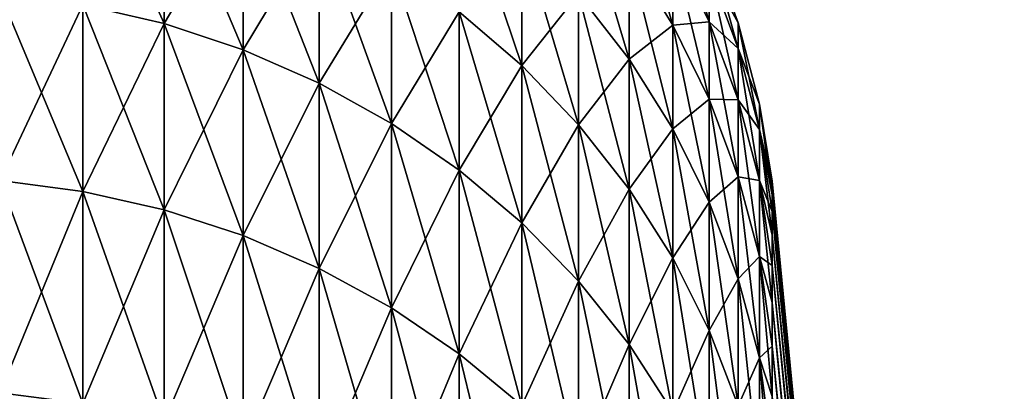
# Model space of a CAD drawing. Header units: metres. Extents: x -46 to 104, y -30 to 30.
# Tile 360 of 656: x 18.616 to 19.765, y 10.866 to 11.299. Entities that reach past the tile are written whole.
import ezdxf

# ---------------------------------------------------------------- set-up
doc = ezdxf.new("R2010")
doc.units = ezdxf.units.M
doc.layers.add('solid_26_000_502_XXX', color=7, linetype='CONTINUOUS')

msp = doc.modelspace()

# ---------------------------------------------------------------- linework, layer by layer
at = {"layer": 'solid_26_000_502_XXX'}
for points in [[(18.784241, 11.294913, 608.071045), (18.689219, 11.316809, 608.063416), (18.689219, 11.504454, 608.651245)], [(18.784241, 11.482195, 608.657715), (18.784241, 11.294913, 608.071045), (18.689219, 11.504454, 608.651245)], [(18.784241, 11.294913, -3.928957), (18.689219, 11.316809, -3.936574), (18.689219, 11.504454, -3.348779)], [(18.784241, 11.482195, -3.3423), (18.784241, 11.294913, -3.928957), (18.689219, 11.504454, -3.348779)], [(18.784241, 11.294913, 615.928955), (18.784241, 11.482195, 615.342285), (18.689219, 11.316809, 615.936584)], [(18.784241, 11.294913, 3.928957), (18.784241, 11.482195, 3.3423), (18.689219, 11.316809, 3.936574)], [(18.876543, 11.264356, 608.081665), (18.784241, 11.294913, 608.071045), (18.784241, 11.482195, 608.657715)], [(18.876543, 11.451131, 608.666748), (18.876543, 11.264356, 608.081665), (18.784241, 11.482195, 608.657715)], [(18.876543, 11.451131, 615.333252), (18.784241, 11.482195, 615.342285), (18.784241, 11.294913, 615.928955)], [(18.876543, 11.264356, -3.918328), (18.784241, 11.294913, -3.928957), (18.784241, 11.482195, -3.3423)], [(18.876543, 11.451131, -3.333257), (18.876543, 11.264356, -3.918328), (18.784241, 11.482195, -3.3423)], [(18.876543, 11.451131, 3.333257), (18.784241, 11.482195, 3.3423), (18.784241, 11.294913, 3.928957)], [(19.377678, 11.293262, 609.942017), (19.326662, 11.37536, 609.927002), (19.326662, 11.466991, 610.515381)], [(19.377678, 11.384233, 610.526062), (19.377678, 11.293262, 609.942017), (19.326662, 11.466991, 610.515381)], [(19.377678, 11.293262, -2.058009), (19.326662, 11.37536, -2.072969), (19.326662, 11.466991, -1.484632)], [(19.377678, 11.384233, -1.473917), (19.377678, 11.293262, -2.058009), (19.326662, 11.466991, -1.484632)], [(19.201468, 11.24595, 608.72644), (19.128487, 11.308474, 608.708252), (19.128487, 11.462934, 609.2948)], [(19.201468, 11.399556, 609.309753), (19.201468, 11.24595, 608.72644), (19.128487, 11.462934, 609.2948)], [(19.201468, 11.24595, -3.273532), (19.128487, 11.308474, -3.291732), (19.128487, 11.462934, -2.705221)], [(19.201468, 11.399556, -2.690264), (19.201468, 11.24595, -3.273532), (19.128487, 11.462934, -2.705221)], [(18.876543, 11.264356, 615.918335), (18.876543, 11.451131, 615.333252), (18.784241, 11.294913, 615.928955)], [(18.876543, 11.264356, 3.918328), (18.876543, 11.451131, 3.333257), (18.784241, 11.294913, 3.928957)], [(18.965244, 11.225427, 608.095215), (18.876543, 11.264356, 608.081665), (18.876543, 11.451131, 608.666748)], [(18.965244, 11.411556, 608.678284), (18.965244, 11.225427, 608.095215), (18.876543, 11.451131, 608.666748)], [(18.965244, 11.411556, 615.321716), (18.876543, 11.451131, 615.333252), (18.876543, 11.264356, 615.918335)], [(18.965244, 11.225427, -3.904786), (18.876543, 11.264356, -3.918328), (18.876543, 11.451131, -3.333257)], [(18.965244, 11.411556, -3.321738), (18.965244, 11.225427, -3.904786), (18.876543, 11.451131, -3.333257)], [(18.965244, 11.411556, 3.321738), (18.876543, 11.451131, 3.333257), (18.876543, 11.264356, 3.918328)], [(19.326662, 11.253563, 609.344177), (19.267736, 11.329543, 609.326233), (19.267736, 11.452162, 609.913025)], [(19.326662, 11.37536, 609.927002), (19.326662, 11.253563, 609.344177), (19.267736, 11.452162, 609.913025)], [(19.326662, 11.253563, -2.65581), (19.267736, 11.329543, -2.673741), (19.267736, 11.452162, -2.086965)], [(19.326662, 11.37536, -2.072969), (19.326662, 11.253563, -2.65581), (19.267736, 11.452162, -2.086965)], [(19.4203, 11.296926, 610.537415), (19.377678, 11.384233, 610.526062), (19.377678, 11.445013, 611.114075)], [(19.4203, 11.357242, 611.12085), (19.4203, 11.296926, 610.537415), (19.377678, 11.445013, 611.114075)], [(19.4203, 11.296926, -1.462613), (19.377678, 11.384233, -1.473917), (19.377678, 11.445013, -0.885916)], [(19.4203, 11.357242, -0.879122), (19.4203, 11.296926, -1.462613), (19.377678, 11.445013, -0.885916)], [(18.965244, 11.225427, 615.904785), (18.965244, 11.411556, 615.321716), (18.876543, 11.264356, 615.918335)], [(18.965244, 11.225427, 3.904786), (18.965244, 11.411556, 3.321738), (18.876543, 11.264356, 3.918328)], [(19.049494, 11.1785, 608.111511), (18.965244, 11.225427, 608.095215), (18.965244, 11.411556, 608.678284)], [(19.049494, 11.363853, 608.692139), (19.049494, 11.1785, 608.111511), (18.965244, 11.411556, 608.678284)], [(19.049494, 11.363853, 615.307861), (18.965244, 11.411556, 615.321716), (18.965244, 11.225427, 615.904785)], [(19.049494, 11.1785, -3.888463), (18.965244, 11.225427, -3.904786), (18.965244, 11.411556, -3.321738)], [(19.049494, 11.363853, -3.307852), (19.049494, 11.1785, -3.888463), (18.965244, 11.411556, -3.321738)], [(19.049494, 11.363853, 3.307852), (18.965244, 11.411556, 3.321738), (18.965244, 11.225427, 3.904786)], [(19.201468, 11.24595, 615.27356), (19.201468, 11.399556, 614.690247), (19.128487, 11.308474, 615.291748)], [(19.201468, 11.24595, 3.273532), (19.201468, 11.399556, 2.690264), (19.128487, 11.308474, 3.291732)], [(19.267736, 11.17688, 608.746582), (19.201468, 11.24595, 608.72644), (19.201468, 11.399556, 609.309753)], [(19.267736, 11.329543, 609.326233), (19.267736, 11.17688, 608.746582), (19.201468, 11.399556, 609.309753)], [(19.267736, 11.329543, 614.673767), (19.201468, 11.399556, 614.690247), (19.201468, 11.24595, 615.27356)], [(19.267736, 11.17688, -3.253427), (19.201468, 11.24595, -3.273532), (19.201468, 11.399556, -2.690264)], [(19.267736, 11.329543, -2.673741), (19.267736, 11.17688, -3.253427), (19.201468, 11.399556, -2.690264)], [(19.267736, 11.329543, 2.673741), (19.201468, 11.399556, 2.690264), (19.201468, 11.24595, 3.273532)], [(19.454115, 11.265738, 611.127991), (19.4203, 11.357242, 611.12085), (19.4203, 11.387439, 611.706726)], [(19.454115, 11.295692, 611.709045), (19.4203, 11.387439, 611.706726), (19.4203, 11.387439, 612.293274)], [(19.454115, 11.295692, 611.709045), (19.454115, 11.265738, 611.127991), (19.4203, 11.387439, 611.706726)], [(19.454115, 11.295692, 612.290955), (19.4203, 11.387439, 612.293274), (19.4203, 11.357242, 612.87915)], [(19.454115, 11.295692, 612.290955), (19.454115, 11.295692, 611.709045), (19.4203, 11.387439, 612.293274)], [(19.454115, 11.265738, -0.872039), (19.4203, 11.357242, -0.879122), (19.4203, 11.387439, -0.2933)], [(19.454115, 11.295692, -0.290937), (19.4203, 11.387439, -0.2933), (19.4203, 11.387439, 0.2933)], [(19.454115, 11.295692, -0.290937), (19.454115, 11.265738, -0.872039), (19.4203, 11.387439, -0.2933)], [(19.454115, 11.295692, 0.290937), (19.4203, 11.387439, 0.2933), (19.4203, 11.357242, 0.879122)], [(19.454115, 11.295692, 0.290937), (19.454115, 11.295692, -0.290937), (19.4203, 11.387439, 0.2933)], [(19.326662, 11.253563, 614.655823), (19.326662, 11.37536, 614.072998), (19.267736, 11.329543, 614.673767)], [(19.326662, 11.253563, 2.65581), (19.326662, 11.37536, 2.072969), (19.267736, 11.329543, 2.673741)], [(19.377678, 11.293262, 614.057983), (19.377678, 11.384233, 613.473938), (19.326662, 11.37536, 614.072998)], [(19.377678, 11.293262, 2.058009), (19.377678, 11.384233, 1.473917), (19.326662, 11.37536, 2.072969)], [(19.377678, 11.172345, 609.363342), (19.326662, 11.253563, 609.344177), (19.326662, 11.37536, 609.927002)], [(19.377678, 11.293262, 609.942017), (19.377678, 11.172345, 609.363342), (19.326662, 11.37536, 609.927002)], [(19.377678, 11.293262, 614.057983), (19.326662, 11.37536, 614.072998), (19.326662, 11.253563, 614.655823)], [(19.377678, 11.172345, -2.636643), (19.326662, 11.253563, -2.65581), (19.326662, 11.37536, -2.072969)], [(19.377678, 11.293262, -2.058009), (19.377678, 11.172345, -2.636643), (19.326662, 11.37536, -2.072969)], [(19.377678, 11.293262, 2.058009), (19.326662, 11.37536, 2.072969), (19.326662, 11.253563, 2.65581)], [(19.4203, 11.206655, 609.957764), (19.377678, 11.293262, 609.942017), (19.377678, 11.384233, 610.526062)], [(19.4203, 11.296926, 610.537415), (19.4203, 11.206655, 609.957764), (19.377678, 11.384233, 610.526062)], [(19.4203, 11.296926, 613.462585), (19.377678, 11.384233, 613.473938), (19.377678, 11.293262, 614.057983)], [(19.4203, 11.296926, 613.462585), (19.4203, 11.357242, 612.87915), (19.377678, 11.384233, 613.473938)], [(19.4203, 11.206655, -2.042226), (19.377678, 11.293262, -2.058009), (19.377678, 11.384233, -1.473917)], [(19.4203, 11.296926, -1.462613), (19.4203, 11.206655, -2.042226), (19.377678, 11.384233, -1.473917)], [(19.4203, 11.296926, 1.462613), (19.377678, 11.384233, 1.473917), (19.377678, 11.293262, 2.058009)], [(19.4203, 11.296926, 1.462613), (19.4203, 11.357242, 0.879122), (19.377678, 11.384233, 1.473917)], [(19.049494, 11.1785, 615.888489), (19.049494, 11.363853, 615.307861), (18.965244, 11.225427, 615.904785)], [(19.049494, 11.1785, 3.888463), (19.049494, 11.363853, 3.307852), (18.965244, 11.225427, 3.904786)], [(19.128487, 11.124025, 608.130493), (19.049494, 11.1785, 608.111511), (19.049494, 11.363853, 608.692139)], [(19.128487, 11.308474, 608.708252), (19.128487, 11.124025, 608.130493), (19.049494, 11.363853, 608.692139)], [(19.128487, 11.308474, 615.291748), (19.049494, 11.363853, 615.307861), (19.049494, 11.1785, 615.888489)], [(19.128487, 11.124025, -3.869513), (19.049494, 11.1785, -3.888463), (19.049494, 11.363853, -3.307852)], [(19.128487, 11.308474, -3.291732), (19.128487, 11.124025, -3.869513), (19.049494, 11.363853, -3.307852)], [(19.128487, 11.308474, 3.291732), (19.049494, 11.363853, 3.307852), (19.049494, 11.1785, 3.888463)], [(19.454115, 11.20591, 610.549194), (19.4203, 11.296926, 610.537415), (19.4203, 11.357242, 611.12085)], [(19.454115, 11.265738, 611.127991), (19.454115, 11.20591, 610.549194), (19.4203, 11.357242, 611.12085)], [(19.454115, 11.265738, 612.872009), (19.4203, 11.357242, 612.87915), (19.4203, 11.296926, 613.462585)], [(19.454115, 11.265738, 612.872009), (19.454115, 11.295692, 612.290955), (19.4203, 11.357242, 612.87915)], [(19.454115, 11.20591, -1.450829), (19.4203, 11.296926, -1.462613), (19.4203, 11.357242, -0.879122)], [(19.454115, 11.265738, -0.872039), (19.454115, 11.20591, -1.450829), (19.4203, 11.357242, -0.879122)], [(19.454115, 11.265738, 0.872039), (19.4203, 11.357242, 0.879122), (19.4203, 11.296926, 1.462613)], [(19.454115, 11.265738, 0.872039), (19.454115, 11.295692, 0.290937), (19.4203, 11.357242, 0.879122)], [(18.689219, 11.099154, 607.486084), (18.592386, 11.111926, 607.480896), (18.592386, 11.329831, 608.058899)], [(18.689219, 11.316809, 608.063416), (18.689219, 11.099154, 607.486084), (18.592386, 11.329831, 608.058899)], [(18.689219, 11.316809, 615.936584), (18.592386, 11.329831, 615.941101), (18.592386, 11.111926, 616.519104)], [(18.689219, 11.099154, -4.513929), (18.592386, 11.111926, -4.519124), (18.592386, 11.329831, -3.941103)], [(18.689219, 11.316809, -3.936574), (18.689219, 11.099154, -4.513929), (18.592386, 11.329831, -3.941103)], [(18.689219, 11.316809, 3.936574), (18.592386, 11.329831, 3.941103), (18.592386, 11.111926, 4.519124)], [(19.267736, 11.17688, 615.253418), (19.267736, 11.329543, 614.673767), (19.201468, 11.24595, 615.27356)], [(19.267736, 11.17688, 3.253427), (19.267736, 11.329543, 2.673741), (19.201468, 11.24595, 3.273532)], [(19.326662, 11.101924, 608.768372), (19.267736, 11.17688, 608.746582), (19.267736, 11.329543, 609.326233)], [(19.326662, 11.253563, 609.344177), (19.326662, 11.101924, 608.768372), (19.267736, 11.329543, 609.326233)], [(19.326662, 11.253563, 614.655823), (19.267736, 11.329543, 614.673767), (19.267736, 11.17688, 615.253418)], [(19.326662, 11.101924, -3.231608), (19.267736, 11.17688, -3.253427), (19.267736, 11.329543, -2.673741)], [(19.326662, 11.253563, -2.65581), (19.326662, 11.101924, -3.231608), (19.267736, 11.329543, -2.673741)], [(19.326662, 11.253563, 2.65581), (19.267736, 11.329543, 2.673741), (19.267736, 11.17688, 3.253427)], [(18.689219, 11.099154, 616.513916), (18.689219, 11.316809, 615.936584), (18.592386, 11.111926, 616.519104)], [(18.689219, 11.099154, 4.513929), (18.689219, 11.316809, 3.936574), (18.592386, 11.111926, 4.519124)], [(18.784241, 11.07768, 607.494812), (18.689219, 11.099154, 607.486084), (18.689219, 11.316809, 608.063416)], [(18.784241, 11.294913, 608.071045), (18.784241, 11.07768, 607.494812), (18.689219, 11.316809, 608.063416)], [(18.784241, 11.294913, 615.928955), (18.689219, 11.316809, 615.936584), (18.689219, 11.099154, 616.513916)], [(18.784241, 11.07768, -4.505196), (18.689219, 11.099154, -4.513929), (18.689219, 11.316809, -3.936574)], [(18.784241, 11.294913, -3.928957), (18.784241, 11.07768, -4.505196), (18.689219, 11.316809, -3.936574)], [(18.784241, 11.294913, 3.928957), (18.689219, 11.316809, 3.936574), (18.689219, 11.099154, 4.513929)], [(19.128487, 11.124025, 615.869507), (19.128487, 11.308474, 615.291748), (19.049494, 11.1785, 615.888489)], [(19.128487, 11.124025, 3.869513), (19.128487, 11.308474, 3.291732), (19.049494, 11.1785, 3.888463)], [(19.201468, 11.062521, 608.151855), (19.128487, 11.124025, 608.130493), (19.128487, 11.308474, 608.708252)], [(19.201468, 11.24595, 608.72644), (19.201468, 11.062521, 608.151855), (19.128487, 11.308474, 608.708252)], [(19.201468, 11.24595, 615.27356), (19.128487, 11.308474, 615.291748), (19.128487, 11.124025, 615.869507)], [(19.201468, 11.062521, -3.848119), (19.128487, 11.124025, -3.869513), (19.128487, 11.308474, -3.291732)], [(19.201468, 11.24595, -3.273532), (19.201468, 11.062521, -3.848119), (19.128487, 11.308474, -3.291732)], [(19.201468, 11.24595, 3.273532), (19.128487, 11.308474, 3.291732), (19.128487, 11.124025, 3.869513)], [(18.784241, 11.07768, 616.505188), (18.784241, 11.294913, 615.928955), (18.689219, 11.099154, 616.513916)], [(18.784241, 11.07768, 4.505196), (18.784241, 11.294913, 3.928957), (18.689219, 11.099154, 4.513929)], [(18.876543, 11.047709, 607.507019), (18.784241, 11.07768, 607.494812), (18.784241, 11.294913, 608.071045)], [(18.876543, 11.264356, 608.081665), (18.876543, 11.047709, 607.507019), (18.784241, 11.294913, 608.071045)], [(18.876543, 11.264356, 615.918335), (18.784241, 11.294913, 615.928955), (18.784241, 11.07768, 616.505188)], [(18.876543, 11.047709, -4.493007), (18.784241, 11.07768, -4.505196), (18.784241, 11.294913, -3.928957)], [(18.876543, 11.264356, -3.918328), (18.876543, 11.047709, -4.493007), (18.784241, 11.294913, -3.928957)], [(18.876543, 11.264356, 3.918328), (18.784241, 11.294913, 3.928957), (18.784241, 11.07768, 4.505196)], [(19.4203, 11.206655, 614.042236), (19.4203, 11.296926, 613.462585), (19.377678, 11.293262, 614.057983)], [(19.4203, 11.206655, 2.042226), (19.4203, 11.296926, 1.462613), (19.377678, 11.293262, 2.058009)], [(19.454115, 11.116364, 609.974243), (19.4203, 11.206655, 609.957764), (19.4203, 11.296926, 610.537415)], [(19.454115, 11.20591, 610.549194), (19.454115, 11.116364, 609.974243), (19.4203, 11.296926, 610.537415)], [(19.454115, 11.20591, 613.450806), (19.4203, 11.296926, 613.462585), (19.4203, 11.206655, 614.042236)], [(19.454115, 11.20591, 613.450806), (19.454115, 11.265738, 612.872009), (19.4203, 11.296926, 613.462585)], [(19.454115, 11.116364, -2.025772), (19.4203, 11.206655, -2.042226), (19.4203, 11.296926, -1.462613)], [(19.454115, 11.20591, -1.450829), (19.454115, 11.116364, -2.025772), (19.4203, 11.296926, -1.462613)], [(19.454115, 11.20591, 1.450829), (19.4203, 11.296926, 1.462613), (19.4203, 11.206655, 2.042226)], [(19.454115, 11.20591, 1.450829), (19.454115, 11.265738, 0.872039), (19.4203, 11.296926, 1.462613)], [(19.478804, 11.171379, 611.135254), (19.454115, 11.265738, 611.127991), (19.454115, 11.295692, 611.709045)], [(19.478804, 11.201082, 611.711487), (19.454115, 11.295692, 611.709045), (19.454115, 11.295692, 612.290955)], [(19.478804, 11.201082, 611.711487), (19.478804, 11.171379, 611.135254), (19.454115, 11.295692, 611.709045)], [(19.478804, 11.201082, 612.288513), (19.454115, 11.295692, 612.290955), (19.454115, 11.265738, 612.872009)], [(19.478804, 11.201082, 612.288513), (19.478804, 11.201082, 611.711487), (19.454115, 11.295692, 612.290955)], [(19.478804, 11.171379, -0.864735), (19.454115, 11.265738, -0.872039), (19.454115, 11.295692, -0.290937)], [(19.478804, 11.201082, -0.2885), (19.454115, 11.295692, -0.290937), (19.454115, 11.295692, 0.290937)], [(19.478804, 11.201082, -0.2885), (19.478804, 11.171379, -0.864735), (19.454115, 11.295692, -0.290937)], [(19.478804, 11.201082, 0.2885), (19.454115, 11.295692, 0.290937), (19.454115, 11.265738, 0.872039)], [(19.478804, 11.201082, 0.2885), (19.478804, 11.201082, -0.2885), (19.454115, 11.295692, 0.290937)], [(19.377678, 11.172345, 614.636658), (19.377678, 11.293262, 614.057983), (19.326662, 11.253563, 614.655823)], [(19.377678, 11.172345, 2.636643), (19.377678, 11.293262, 2.058009), (19.326662, 11.253563, 2.65581)], [(19.4203, 11.086664, 609.383606), (19.377678, 11.172345, 609.363342), (19.377678, 11.293262, 609.942017)], [(19.4203, 11.206655, 609.957764), (19.4203, 11.086664, 609.383606), (19.377678, 11.293262, 609.942017)], [(19.4203, 11.206655, 614.042236), (19.377678, 11.293262, 614.057983), (19.377678, 11.172345, 614.636658)], [(19.4203, 11.086664, -2.616423), (19.377678, 11.172345, -2.636643), (19.377678, 11.293262, -2.058009)], [(19.4203, 11.206655, -2.042226), (19.4203, 11.086664, -2.616423), (19.377678, 11.293262, -2.058009)], [(19.4203, 11.206655, 2.042226), (19.377678, 11.293262, 2.058009), (19.377678, 11.172345, 2.636643)], [(18.876543, 11.047709, 616.492981), (18.876543, 11.264356, 615.918335), (18.784241, 11.07768, 616.505188)], [(18.876543, 11.047709, 4.493007), (18.876543, 11.264356, 3.918328), (18.784241, 11.07768, 4.505196)], [(18.965244, 11.00953, 607.522522), (18.876543, 11.047709, 607.507019), (18.876543, 11.264356, 608.081665)], [(18.965244, 11.225427, 608.095215), (18.965244, 11.00953, 607.522522), (18.876543, 11.264356, 608.081665)], [(18.965244, 11.225427, 615.904785), (18.876543, 11.264356, 615.918335), (18.876543, 11.047709, 616.492981)], [(18.965244, 11.00953, -4.47748), (18.876543, 11.047709, -4.493007), (18.876543, 11.264356, -3.918328)], [(18.965244, 11.225427, -3.904786), (18.965244, 11.00953, -4.47748), (18.876543, 11.264356, -3.918328)], [(18.965244, 11.225427, 3.904786), (18.876543, 11.264356, 3.918328), (18.876543, 11.047709, 4.493007)], [(19.478804, 11.112051, 610.56134), (19.454115, 11.20591, 610.549194), (19.454115, 11.265738, 611.127991)], [(19.478804, 11.171379, 611.135254), (19.478804, 11.112051, 610.56134), (19.454115, 11.265738, 611.127991)], [(19.478804, 11.171379, 612.864746), (19.454115, 11.265738, 612.872009), (19.454115, 11.20591, 613.450806)], [(19.478804, 11.171379, 612.864746), (19.478804, 11.201082, 612.288513), (19.454115, 11.265738, 612.872009)], [(19.478804, 11.112051, -1.438678), (19.454115, 11.20591, -1.450829), (19.454115, 11.265738, -0.872039)], [(19.478804, 11.171379, -0.864735), (19.478804, 11.112051, -1.438678), (19.454115, 11.265738, -0.872039)], [(19.478804, 11.171379, 0.864735), (19.454115, 11.265738, 0.872039), (19.454115, 11.20591, 1.450829)], [(19.478804, 11.171379, 0.864735), (19.478804, 11.201082, 0.2885), (19.454115, 11.265738, 0.872039)], [(19.326662, 11.101924, 615.231628), (19.326662, 11.253563, 614.655823), (19.267736, 11.17688, 615.253418)], [(19.326662, 11.101924, 3.231608), (19.326662, 11.253563, 2.65581), (19.267736, 11.17688, 3.253427)], [(19.377678, 11.0218, 608.791687), (19.326662, 11.101924, 608.768372), (19.326662, 11.253563, 609.344177)], [(19.377678, 11.172345, 609.363342), (19.377678, 11.0218, 608.791687), (19.326662, 11.253563, 609.344177)], [(19.377678, 11.172345, 614.636658), (19.326662, 11.253563, 614.655823), (19.326662, 11.101924, 615.231628)], [(19.377678, 11.0218, -3.208285), (19.326662, 11.101924, -3.231608), (19.326662, 11.253563, -2.65581)], [(19.377678, 11.172345, -2.636643), (19.377678, 11.0218, -3.208285), (19.326662, 11.253563, -2.65581)], [(19.377678, 11.172345, 2.636643), (19.326662, 11.253563, 2.65581), (19.326662, 11.101924, 3.231608)], [(19.201468, 11.062521, 615.848145), (19.201468, 11.24595, 615.27356), (19.128487, 11.124025, 615.869507)], [(19.201468, 11.062521, 3.848119), (19.201468, 11.24595, 3.273532), (19.128487, 11.124025, 3.869513)], [(19.267736, 10.994578, 608.175537), (19.201468, 11.062521, 608.151855), (19.201468, 11.24595, 608.72644)], [(19.267736, 11.17688, 608.746582), (19.267736, 10.994578, 608.175537), (19.201468, 11.24595, 608.72644)], [(19.267736, 11.17688, 615.253418), (19.201468, 11.24595, 615.27356), (19.201468, 11.062521, 615.848145)], [(19.267736, 10.994578, -3.824485), (19.201468, 11.062521, -3.848119), (19.201468, 11.24595, -3.273532)], [(19.267736, 11.17688, -3.253427), (19.267736, 10.994578, -3.824485), (19.201468, 11.24595, -3.273532)], [(19.267736, 11.17688, 3.253427), (19.201468, 11.24595, 3.273532), (19.201468, 11.062521, 3.848119)], [(18.965244, 11.00953, 616.477478), (18.965244, 11.225427, 615.904785), (18.876543, 11.047709, 616.492981)], [(18.965244, 11.00953, 4.47748), (18.965244, 11.225427, 3.904786), (18.876543, 11.047709, 4.493007)], [(19.049494, 10.963506, 607.54126), (18.965244, 11.00953, 607.522522), (18.965244, 11.225427, 608.095215)], [(19.049494, 11.1785, 608.111511), (19.049494, 10.963506, 607.54126), (18.965244, 11.225427, 608.095215)], [(19.049494, 11.1785, 615.888489), (18.965244, 11.225427, 615.904785), (18.965244, 11.00953, 616.477478)], [(19.049494, 10.963506, -4.458762), (18.965244, 11.00953, -4.47748), (18.965244, 11.225427, -3.904786)], [(19.049494, 11.1785, -3.888463), (19.049494, 10.963506, -4.458762), (18.965244, 11.225427, -3.904786)], [(19.049494, 11.1785, 3.888463), (18.965244, 11.225427, 3.904786), (18.965244, 11.00953, 4.47748)], [(19.4203, 11.086664, 614.616394), (19.4203, 11.206655, 614.042236), (19.377678, 11.172345, 614.636658)], [(19.4203, 11.086664, 2.616423), (19.4203, 11.206655, 2.042226), (19.377678, 11.172345, 2.636643)], [(19.454115, 10.997341, 609.404663), (19.4203, 11.086664, 609.383606), (19.4203, 11.206655, 609.957764)], [(19.454115, 11.116364, 609.974243), (19.454115, 10.997341, 609.404663), (19.4203, 11.206655, 609.957764)], [(19.454115, 11.116364, 614.025757), (19.4203, 11.206655, 614.042236), (19.4203, 11.086664, 614.616394)], [(19.454115, 11.116364, 614.025757), (19.454115, 11.20591, 613.450806), (19.4203, 11.206655, 614.042236)], [(19.454115, 10.997341, -2.595343), (19.4203, 11.086664, -2.616423), (19.4203, 11.206655, -2.042226)], [(19.454115, 11.116364, -2.025772), (19.454115, 10.997341, -2.595343), (19.4203, 11.206655, -2.042226)], [(19.454115, 11.116364, 2.025772), (19.4203, 11.206655, 2.042226), (19.4203, 11.086664, 2.616423)], [(19.454115, 11.116364, 2.025772), (19.454115, 11.20591, 1.450829), (19.4203, 11.206655, 2.042226)], [(19.478804, 11.023256, 609.991211), (19.454115, 11.116364, 609.974243), (19.454115, 11.20591, 610.549194)], [(19.478804, 11.112051, 610.56134), (19.478804, 11.023256, 609.991211), (19.454115, 11.20591, 610.549194)], [(19.478804, 11.112051, 613.43866), (19.454115, 11.20591, 613.450806), (19.454115, 11.116364, 614.025757)], [(19.478804, 11.112051, 613.43866), (19.478804, 11.171379, 612.864746), (19.454115, 11.20591, 613.450806)], [(19.478804, 11.023256, -2.008805), (19.454115, 11.116364, -2.025772), (19.454115, 11.20591, -1.450829)], [(19.478804, 11.112051, -1.438678), (19.478804, 11.023256, -2.008805), (19.454115, 11.20591, -1.450829)], [(19.478804, 11.112051, 1.438678), (19.454115, 11.20591, 1.450829), (19.454115, 11.116364, 2.025772)], [(19.478804, 11.112051, 1.438678), (19.478804, 11.171379, 0.864735), (19.454115, 11.20591, 1.450829)], [(19.478804, 11.201082, 612.288513), (19.493809, 11.107174, 612.295776), (19.493809, 11.111111, 612)], [(19.478804, 11.171379, 612.864746), (19.493809, 11.107174, 612.295776), (19.478804, 11.201082, 612.288513)], [(19.478804, 11.201082, 611.711487), (19.493809, 11.111111, 612), (19.493809, 11.107174, 611.704224)], [(19.478804, 11.201082, 612.288513), (19.493809, 11.111111, 612), (19.478804, 11.201082, 611.711487)], [(19.478804, 11.201082, 611.711487), (19.493809, 11.107174, 611.704224), (19.493809, 11.095364, 611.40863)], [(19.478804, 11.201082, 611.711487), (19.493809, 11.095364, 611.40863), (19.478804, 11.171379, 611.135254)], [(19.478804, 11.201082, 0.2885), (19.493809, 11.107174, 0.295784), (19.493809, 11.111111)], [(19.478804, 11.171379, 0.864735), (19.493809, 11.107174, 0.295784), (19.478804, 11.201082, 0.2885)], [(19.478804, 11.201082, -0.2885), (19.493809, 11.111111), (19.493809, 11.107174, -0.295784)], [(19.478804, 11.201082, 0.2885), (19.493809, 11.111111), (19.478804, 11.201082, -0.2885)], [(19.478804, 11.201082, -0.2885), (19.493809, 11.107174, -0.295784), (19.493809, 11.095364, -0.591357)], [(19.478804, 11.201082, -0.2885), (19.493809, 11.095364, -0.591357), (19.478804, 11.171379, -0.864735)], [(19.049494, 10.963506, 616.45874), (19.049494, 11.1785, 615.888489), (18.965244, 11.00953, 616.477478)], [(19.049494, 10.963506, 4.458762), (19.049494, 11.1785, 3.888463), (18.965244, 11.00953, 4.47748)], [(19.128487, 10.910078, 607.562988), (19.049494, 10.963506, 607.54126), (19.049494, 11.1785, 608.111511)], [(19.128487, 11.124025, 608.130493), (19.128487, 10.910078, 607.562988), (19.049494, 11.1785, 608.111511)], [(19.128487, 11.124025, 615.869507), (19.049494, 11.1785, 615.888489), (19.049494, 10.963506, 616.45874)], [(19.128487, 10.910078, -4.437034), (19.049494, 10.963506, -4.458762), (19.049494, 11.1785, -3.888463)], [(19.128487, 11.124025, -3.869513), (19.128487, 10.910078, -4.437034), (19.049494, 11.1785, -3.888463)], [(19.128487, 11.124025, 3.869513), (19.049494, 11.1785, 3.888463), (19.049494, 10.963506, 4.458762)], [(19.267736, 10.994578, 615.824463), (19.267736, 11.17688, 615.253418), (19.201468, 11.062521, 615.848145)], [(19.267736, 10.994578, 3.824485), (19.267736, 11.17688, 3.253427), (19.201468, 11.062521, 3.848119)], [(19.326662, 10.920845, 608.201172), (19.267736, 10.994578, 608.175537), (19.267736, 11.17688, 608.746582)], [(19.326662, 11.101924, 608.768372), (19.326662, 10.920845, 608.201172), (19.267736, 11.17688, 608.746582)], [(19.326662, 11.101924, 615.231628), (19.267736, 11.17688, 615.253418), (19.267736, 10.994578, 615.824463)], [(19.326662, 10.920845, -3.798837), (19.267736, 10.994578, -3.824485), (19.267736, 11.17688, -3.253427)], [(19.326662, 11.101924, -3.231608), (19.326662, 10.920845, -3.798837), (19.267736, 11.17688, -3.253427)], [(19.326662, 11.101924, 3.231608), (19.267736, 11.17688, 3.253427), (19.267736, 10.994578, 3.824485)], [(19.377678, 11.0218, 615.208313), (19.377678, 11.172345, 614.636658), (19.326662, 11.101924, 615.231628)], [(19.377678, 11.0218, 3.208285), (19.377678, 11.172345, 2.636643), (19.326662, 11.101924, 3.231608)], [(19.4203, 10.937274, 608.816345), (19.377678, 11.0218, 608.791687), (19.377678, 11.172345, 609.363342)], [(19.4203, 11.086664, 609.383606), (19.4203, 10.937274, 608.816345), (19.377678, 11.172345, 609.363342)], [(19.4203, 11.086664, 614.616394), (19.377678, 11.172345, 614.636658), (19.377678, 11.0218, 615.208313)], [(19.4203, 10.937274, -3.183681), (19.377678, 11.0218, -3.208285), (19.377678, 11.172345, -2.636643)], [(19.4203, 11.086664, -2.616423), (19.4203, 10.937274, -3.183681), (19.377678, 11.172345, -2.636643)], [(19.4203, 11.086664, 2.616423), (19.377678, 11.172345, 2.636643), (19.377678, 11.0218, 3.208285)], [(19.478804, 11.171379, 612.864746), (19.493809, 11.075689, 612.886536), (19.493809, 11.095364, 612.59137)], [(19.478804, 11.112051, 613.43866), (19.493809, 11.075689, 612.886536), (19.478804, 11.171379, 612.864746)], [(19.478804, 11.171379, 612.864746), (19.493809, 11.095364, 612.59137), (19.493809, 11.107174, 612.295776)], [(19.478804, 11.171379, 611.135254), (19.493809, 11.095364, 611.40863), (19.493809, 11.075689, 611.113464)], [(19.478804, 11.171379, 611.135254), (19.493809, 11.075689, 611.113464), (19.493809, 11.048164, 610.81897)], [(19.478804, 11.171379, 611.135254), (19.493809, 11.048164, 610.81897), (19.478804, 11.112051, 610.56134)], [(19.478804, 11.171379, 0.864735), (19.493809, 11.075689, 0.886512), (19.493809, 11.095364, 0.591357)], [(19.478804, 11.112051, 1.438678), (19.493809, 11.075689, 0.886512), (19.478804, 11.171379, 0.864735)], [(19.478804, 11.171379, 0.864735), (19.493809, 11.095364, 0.591357), (19.493809, 11.107174, 0.295784)], [(19.478804, 11.171379, -0.864735), (19.493809, 11.095364, -0.591357), (19.493809, 11.075689, -0.886512)], [(19.478804, 11.171379, -0.864735), (19.493809, 11.075689, -0.886512), (19.493809, 11.048164, -1.181039)], [(19.478804, 11.171379, -0.864735), (19.493809, 11.048164, -1.181039), (19.478804, 11.112051, -1.438678)], [(19.128487, 10.910078, 616.437012), (19.128487, 11.124025, 615.869507), (19.049494, 10.963506, 616.45874)], [(19.128487, 10.910078, 4.437034), (19.128487, 11.124025, 3.869513), (19.049494, 10.963506, 4.458762)], [(19.201468, 10.849757, 607.587524), (19.128487, 10.910078, 607.562988), (19.128487, 11.124025, 608.130493)], [(19.201468, 11.062521, 608.151855), (19.201468, 10.849757, 607.587524), (19.128487, 11.124025, 608.130493)], [(19.201468, 11.062521, 615.848145), (19.128487, 11.124025, 615.869507), (19.128487, 10.910078, 616.437012)], [(19.201468, 10.849757, -4.412502), (19.128487, 10.910078, -4.437034), (19.128487, 11.124025, -3.869513)], [(19.201468, 11.062521, -3.848119), (19.201468, 10.849757, -4.412502), (19.128487, 11.124025, -3.869513)], [(19.201468, 11.062521, 3.848119), (19.128487, 11.124025, 3.869513), (19.128487, 10.910078, 4.437034)], [(18.689219, 10.852066, 606.920715), (18.592386, 10.864553, 606.914856), (18.592386, 11.111926, 607.480896)], [(18.689219, 11.099154, 607.486084), (18.689219, 10.852066, 606.920715), (18.592386, 11.111926, 607.480896)], [(18.689219, 11.099154, 616.513916), (18.592386, 11.111926, 616.519104), (18.592386, 10.864553, 617.085144)], [(18.689219, 10.852066, -5.079315), (18.592386, 10.864553, -5.08516), (18.592386, 11.111926, -4.519124)], [(18.689219, 11.099154, -4.513929), (18.689219, 10.852066, -5.079315), (18.592386, 11.111926, -4.519124)], [(18.689219, 11.099154, 4.513929), (18.592386, 11.111926, 4.519124), (18.592386, 10.864553, 5.08516)], [(19.454115, 10.997341, 614.595337), (19.454115, 11.116364, 614.025757), (19.4203, 11.086664, 614.616394)], [(19.454115, 10.997341, 2.595343), (19.454115, 11.116364, 2.025772), (19.4203, 11.086664, 2.616423)], [(19.478804, 10.90523, 609.426392), (19.454115, 10.997341, 609.404663), (19.454115, 11.116364, 609.974243)], [(19.478804, 11.023256, 609.991211), (19.478804, 10.90523, 609.426392), (19.454115, 11.116364, 609.974243)], [(19.478804, 11.023256, 614.008789), (19.454115, 11.116364, 614.025757), (19.454115, 10.997341, 614.595337)], [(19.478804, 11.023256, 614.008789), (19.478804, 11.112051, 613.43866), (19.454115, 11.116364, 614.025757)], [(19.478804, 10.90523, -2.573605), (19.454115, 10.997341, -2.595343), (19.454115, 11.116364, -2.025772)], [(19.478804, 11.023256, -2.008805), (19.478804, 10.90523, -2.573605), (19.454115, 11.116364, -2.025772)], [(19.478804, 11.023256, 2.008805), (19.454115, 11.116364, 2.025772), (19.454115, 10.997341, 2.595343)], [(19.478804, 11.023256, 2.008805), (19.478804, 11.112051, 1.438678), (19.454115, 11.116364, 2.025772)], [(19.478804, 11.112051, 613.43866), (19.493809, 11.012809, 613.474731), (19.493809, 11.048164, 613.18103)], [(19.478804, 11.023256, 614.008789), (19.493809, 11.012809, 613.474731), (19.478804, 11.112051, 613.43866)], [(19.478804, 11.112051, 613.43866), (19.493809, 11.048164, 613.18103), (19.493809, 11.075689, 612.886536)], [(19.478804, 11.112051, 610.56134), (19.493809, 11.048164, 610.81897), (19.493809, 11.012809, 610.525269)], [(19.478804, 11.112051, 610.56134), (19.493809, 11.012809, 610.525269), (19.493809, 10.969648, 610.232605)], [(19.478804, 11.112051, 610.56134), (19.493809, 10.969648, 610.232605), (19.478804, 11.023256, 609.991211)], [(19.478804, 11.112051, 1.438678), (19.493809, 11.012809, 1.474728), (19.493809, 11.048164, 1.181039)], [(19.478804, 11.023256, 2.008805), (19.493809, 11.012809, 1.474728), (19.478804, 11.112051, 1.438678)], [(19.478804, 11.112051, 1.438678), (19.493809, 11.048164, 1.181039), (19.493809, 11.075689, 0.886512)], [(19.478804, 11.112051, -1.438678), (19.493809, 11.048164, -1.181039), (19.493809, 11.012809, -1.474728)], [(19.478804, 11.112051, -1.438678), (19.493809, 11.012809, -1.474728), (19.493809, 10.969648, -1.767372)], [(19.478804, 11.112051, -1.438678), (19.493809, 10.969648, -1.767372), (19.478804, 11.023256, -2.008805)], [(19.493809, 11.111111, 612), (19.764551, 8.340875, 612), (19.764551, 8.329444, 611.563477)], [(19.493809, 11.107174, 611.704224), (19.493809, 11.111111, 612), (19.764551, 8.329444, 611.563477)], [(19.493809, 11.111111, 612), (19.493809, 11.107174, 612.295776), (19.764551, 8.340875, 612)], [(19.493809, 11.111111), (19.764551, 8.340875), (19.764551, 8.329444, -0.436528)], [(19.493809, 11.107174, -0.295784), (19.493809, 11.111111), (19.764551, 8.329444, -0.436528)], [(19.493809, 11.111111), (19.493809, 11.107174, 0.295784), (19.764551, 8.340875)], [(18.689219, 10.852066, 617.079285), (18.689219, 11.099154, 616.513916), (18.592386, 10.864553, 617.085144)], [(18.689219, 10.852066, 5.079315), (18.689219, 11.099154, 4.513929), (18.592386, 10.864553, 5.08516)], [(18.784241, 10.83107, 606.930542), (18.689219, 10.852066, 606.920715), (18.689219, 11.099154, 607.486084)], [(18.784241, 11.07768, 607.494812), (18.784241, 10.83107, 606.930542), (18.689219, 11.099154, 607.486084)], [(18.784241, 11.07768, 616.505188), (18.689219, 11.099154, 616.513916), (18.689219, 10.852066, 617.079285)], [(18.784241, 10.83107, -5.069488), (18.689219, 10.852066, -5.079315), (18.689219, 11.099154, -4.513929)], [(18.784241, 11.07768, -4.505196), (18.784241, 10.83107, -5.069488), (18.689219, 11.099154, -4.513929)], [(18.784241, 11.07768, 4.505196), (18.689219, 11.099154, 4.513929), (18.689219, 10.852066, 5.079315)], [(19.326662, 10.920845, 615.798828), (19.326662, 11.101924, 615.231628), (19.267736, 10.994578, 615.824463)], [(19.326662, 10.920845, 3.798837), (19.326662, 11.101924, 3.231608), (19.267736, 10.994578, 3.824485)], [(19.377678, 10.842028, 608.228577), (19.326662, 10.920845, 608.201172), (19.326662, 11.101924, 608.768372)], [(19.377678, 11.0218, 608.791687), (19.377678, 10.842028, 608.228577), (19.326662, 11.101924, 608.768372)], [(19.377678, 11.0218, 615.208313), (19.326662, 11.101924, 615.231628), (19.326662, 10.920845, 615.798828)], [(19.377678, 10.842028, -3.77142), (19.326662, 10.920845, -3.798837), (19.326662, 11.101924, -3.231608)], [(19.377678, 11.0218, -3.208285), (19.377678, 10.842028, -3.77142), (19.326662, 11.101924, -3.231608)], [(19.377678, 11.0218, 3.208285), (19.326662, 11.101924, 3.231608), (19.326662, 10.920845, 3.798837)], [(19.493809, 11.095364, 611.40863), (19.493809, 11.107174, 611.704224), (19.764551, 8.329444, 611.563477)], [(19.493809, 11.107174, 612.295776), (19.764551, 8.329444, 612.436523), (19.764551, 8.340875, 612)], [(19.493809, 11.107174, 612.295776), (19.493809, 11.095364, 612.59137), (19.764551, 8.329444, 612.436523)], [(19.493809, 11.095364, -0.591357), (19.493809, 11.107174, -0.295784), (19.764551, 8.329444, -0.436528)], [(19.493809, 11.107174, 0.295784), (19.764551, 8.329444, 0.436528), (19.764551, 8.340875)], [(19.493809, 11.107174, 0.295784), (19.493809, 11.095364, 0.591357), (19.764551, 8.329444, 0.436528)], [(19.493809, 11.095364, 611.40863), (19.764551, 8.329444, 611.563477), (19.764551, 8.295182, 611.128113)], [(19.493809, 11.075689, 611.113464), (19.493809, 11.095364, 611.40863), (19.764551, 8.295182, 611.128113)], [(19.493809, 11.095364, 612.59137), (19.493809, 11.075689, 612.886536), (19.764551, 8.329444, 612.436523)], [(19.493809, 11.095364, -0.591357), (19.764551, 8.329444, -0.436528), (19.764551, 8.295182, -0.871859)], [(19.493809, 11.075689, -0.886512), (19.493809, 11.095364, -0.591357), (19.764551, 8.295182, -0.871859)], [(19.493809, 11.095364, 0.591357), (19.493809, 11.075689, 0.886512), (19.764551, 8.329444, 0.436528)], [(18.784241, 10.83107, 617.069458), (18.784241, 11.07768, 616.505188), (18.689219, 10.852066, 617.079285)], [(18.784241, 10.83107, 5.069488), (18.784241, 11.07768, 4.505196), (18.689219, 10.852066, 5.079315)], [(18.876543, 10.801766, 606.944214), (18.784241, 10.83107, 606.930542), (18.784241, 11.07768, 607.494812)], [(18.876543, 11.047709, 607.507019), (18.876543, 10.801766, 606.944214), (18.784241, 11.07768, 607.494812)], [(18.876543, 11.047709, 616.492981), (18.784241, 11.07768, 616.505188), (18.784241, 10.83107, 617.069458)], [(18.876543, 10.801766, -5.055772), (18.784241, 10.83107, -5.069488), (18.784241, 11.07768, -4.505196)], [(18.876543, 11.047709, -4.493007), (18.876543, 10.801766, -5.055772), (18.784241, 11.07768, -4.505196)], [(18.876543, 11.047709, 4.493007), (18.784241, 11.07768, 4.505196), (18.784241, 10.83107, 5.069488)], [(19.4203, 10.937274, 615.183655), (19.4203, 11.086664, 614.616394), (19.377678, 11.0218, 615.208313)], [(19.4203, 10.937274, 3.183681), (19.4203, 11.086664, 2.616423), (19.377678, 11.0218, 3.208285)], [(19.454115, 10.849154, 608.84198), (19.4203, 10.937274, 608.816345), (19.4203, 11.086664, 609.383606)], [(19.454115, 10.997341, 609.404663), (19.454115, 10.849154, 608.84198), (19.4203, 11.086664, 609.383606)], [(19.454115, 10.997341, 614.595337), (19.4203, 11.086664, 614.616394), (19.4203, 10.937274, 615.183655)], [(19.454115, 10.849154, -3.158031), (19.4203, 10.937274, -3.183681), (19.4203, 11.086664, -2.616423)], [(19.454115, 10.997341, -2.595343), (19.454115, 10.849154, -3.158031), (19.4203, 11.086664, -2.616423)], [(19.454115, 10.997341, 2.595343), (19.4203, 11.086664, 2.616423), (19.4203, 10.937274, 3.183681)], [(19.493809, 11.048164, 610.81897), (19.493809, 11.075689, 611.113464), (19.764551, 8.295182, 611.128113)], [(19.493809, 11.075689, 612.886536), (19.764551, 8.295182, 612.871887), (19.764551, 8.329444, 612.436523)], [(19.493809, 11.075689, 612.886536), (19.493809, 11.048164, 613.18103), (19.764551, 8.295182, 612.871887)], [(19.493809, 11.048164, -1.181039), (19.493809, 11.075689, -0.886512), (19.764551, 8.295182, -0.871859)], [(19.493809, 11.075689, 0.886512), (19.764551, 8.295182, 0.871859), (19.764551, 8.329444, 0.436528)], [(19.493809, 11.075689, 0.886512), (19.493809, 11.048164, 1.181039), (19.764551, 8.295182, 0.871859)], [(19.201468, 10.849757, 616.412476), (19.201468, 11.062521, 615.848145), (19.128487, 10.910078, 616.437012)], [(19.201468, 10.849757, 4.412502), (19.201468, 11.062521, 3.848119), (19.128487, 10.910078, 4.437034)], [(19.267736, 10.78312, 607.614624), (19.201468, 10.849757, 607.587524), (19.201468, 11.062521, 608.151855)], [(19.267736, 10.994578, 608.175537), (19.267736, 10.78312, 607.614624), (19.201468, 11.062521, 608.151855)], [(19.267736, 10.994578, 615.824463), (19.201468, 11.062521, 615.848145), (19.201468, 10.849757, 616.412476)], [(19.267736, 10.78312, -4.385401), (19.201468, 10.849757, -4.412502), (19.201468, 11.062521, -3.848119)], [(19.267736, 10.994578, -3.824485), (19.267736, 10.78312, -4.385401), (19.201468, 11.062521, -3.848119)], [(19.267736, 10.994578, 3.824485), (19.201468, 11.062521, 3.848119), (19.201468, 10.849757, 4.412502)], [(18.876543, 10.801766, 617.055786), (18.876543, 11.047709, 616.492981), (18.784241, 10.83107, 617.069458)], [(18.876543, 10.801766, 5.055772), (18.876543, 11.047709, 4.493007), (18.784241, 10.83107, 5.069488)], [(18.965244, 10.764437, 606.96167), (18.876543, 10.801766, 606.944214), (18.876543, 11.047709, 607.507019)], [(18.965244, 11.00953, 607.522522), (18.965244, 10.764437, 606.96167), (18.876543, 11.047709, 607.507019)], [(18.965244, 11.00953, 616.477478), (18.876543, 11.047709, 616.492981), (18.876543, 10.801766, 617.055786)], [(18.965244, 10.764437, -5.0383), (18.876543, 10.801766, -5.055772), (18.876543, 11.047709, -4.493007)], [(18.965244, 11.00953, -4.47748), (18.965244, 10.764437, -5.0383), (18.876543, 11.047709, -4.493007)], [(18.965244, 11.00953, 4.47748), (18.876543, 11.047709, 4.493007), (18.876543, 10.801766, 5.055772)], [(19.493809, 11.048164, 610.81897), (19.764551, 8.295182, 611.128113), (19.764551, 8.238184, 610.69519)], [(19.493809, 11.012809, 610.525269), (19.493809, 11.048164, 610.81897), (19.764551, 8.238184, 610.69519)], [(19.493809, 11.048164, 613.18103), (19.493809, 11.012809, 613.474731), (19.764551, 8.295182, 612.871887)], [(19.493809, 11.048164, -1.181039), (19.764551, 8.295182, -0.871859), (19.764551, 8.238184, -1.3048)], [(19.493809, 11.012809, -1.474728), (19.493809, 11.048164, -1.181039), (19.764551, 8.238184, -1.3048)], [(19.493809, 11.048164, 1.181039), (19.493809, 11.012809, 1.474728), (19.764551, 8.295182, 0.871859)], [(19.377678, 10.842028, 615.771423), (19.377678, 11.0218, 615.208313), (19.326662, 10.920845, 615.798828)], [(19.377678, 10.842028, 3.77142), (19.377678, 11.0218, 3.208285), (19.326662, 10.920845, 3.798837)], [(19.4203, 10.758881, 608.257507), (19.377678, 10.842028, 608.228577), (19.377678, 11.0218, 608.791687)], [(19.4203, 10.937274, 608.816345), (19.4203, 10.758881, 608.257507), (19.377678, 11.0218, 608.791687)], [(19.4203, 10.937274, 615.183655), (19.377678, 11.0218, 615.208313), (19.377678, 10.842028, 615.771423)], [(19.4203, 10.758881, -3.742497), (19.377678, 10.842028, -3.77142), (19.377678, 11.0218, -3.208285)], [(19.4203, 10.937274, -3.183681), (19.4203, 10.758881, -3.742497), (19.377678, 11.0218, -3.208285)], [(19.4203, 10.937274, 3.183681), (19.377678, 11.0218, 3.208285), (19.377678, 10.842028, 3.77142)], [(19.478804, 10.90523, 614.573608), (19.478804, 11.023256, 614.008789), (19.454115, 10.997341, 614.595337)], [(19.478804, 10.90523, 2.573605), (19.478804, 11.023256, 2.008805), (19.454115, 10.997341, 2.595343)], [(19.478804, 11.023256, 614.008789), (19.493809, 10.918713, 614.058777), (19.493809, 10.969648, 613.767395)], [(19.478804, 10.90523, 614.573608), (19.493809, 10.918713, 614.058777), (19.478804, 11.023256, 614.008789)], [(19.478804, 11.023256, 614.008789), (19.493809, 10.969648, 613.767395), (19.493809, 11.012809, 613.474731)], [(19.478804, 11.023256, 609.991211), (19.493809, 10.969648, 610.232605), (19.493809, 10.918713, 609.941223)], [(19.478804, 11.023256, 609.991211), (19.493809, 10.918713, 609.941223), (19.493809, 10.860038, 609.651306)], [(19.478804, 11.023256, 609.991211), (19.493809, 10.860038, 609.651306), (19.478804, 10.90523, 609.426392)], [(19.478804, 11.023256, 2.008805), (19.493809, 10.918713, 2.058764), (19.493809, 10.969648, 1.767372)], [(19.478804, 10.90523, 2.573605), (19.493809, 10.918713, 2.058764), (19.478804, 11.023256, 2.008805)], [(19.478804, 11.023256, 2.008805), (19.493809, 10.969648, 1.767372), (19.493809, 11.012809, 1.474728)], [(19.478804, 11.023256, -2.008805), (19.493809, 10.969648, -1.767372), (19.493809, 10.918713, -2.058764)], [(19.478804, 11.023256, -2.008805), (19.493809, 10.918713, -2.058764), (19.493809, 10.860038, -2.348696)], [(19.478804, 11.023256, -2.008805), (19.493809, 10.860038, -2.348696), (19.478804, 10.90523, -2.573605)], [(18.965244, 10.764437, 617.03833), (18.965244, 11.00953, 616.477478), (18.876543, 10.801766, 617.055786)], [(18.965244, 10.764437, 5.0383), (18.965244, 11.00953, 4.47748), (18.876543, 10.801766, 5.055772)], [(19.049494, 10.719438, 606.982788), (18.965244, 10.764437, 606.96167), (18.965244, 11.00953, 607.522522)], [(19.049494, 10.963506, 607.54126), (19.049494, 10.719438, 606.982788), (18.965244, 11.00953, 607.522522)], [(19.049494, 10.963506, 616.45874), (18.965244, 11.00953, 616.477478), (18.965244, 10.764437, 617.03833)], [(19.049494, 10.719438, -5.017238), (18.965244, 10.764437, -5.0383), (18.965244, 11.00953, -4.47748)], [(19.049494, 10.963506, -4.458762), (19.049494, 10.719438, -5.017238), (18.965244, 11.00953, -4.47748)], [(19.049494, 10.963506, 4.458762), (18.965244, 11.00953, 4.47748), (18.965244, 10.764437, 5.0383)], [(19.493809, 10.969648, 610.232605), (19.493809, 11.012809, 610.525269), (19.764551, 8.238184, 610.69519)], [(19.493809, 11.012809, 613.474731), (19.764551, 8.238184, 613.30481), (19.764551, 8.295182, 612.871887)], [(19.493809, 11.012809, 613.474731), (19.493809, 10.969648, 613.767395), (19.764551, 8.238184, 613.30481)], [(19.493809, 10.969648, -1.767372), (19.493809, 11.012809, -1.474728), (19.764551, 8.238184, -1.3048)], [(19.493809, 11.012809, 1.474728), (19.764551, 8.238184, 1.3048), (19.764551, 8.295182, 0.871859)], [(19.493809, 11.012809, 1.474728), (19.493809, 10.969648, 1.767372), (19.764551, 8.238184, 1.3048)], [(19.454115, 10.849154, 615.15802), (19.454115, 10.997341, 614.595337), (19.4203, 10.937274, 615.183655)], [(19.454115, 10.849154, 3.158031), (19.454115, 10.997341, 2.595343), (19.4203, 10.937274, 3.183681)], [(19.478804, 10.758285, 608.868408), (19.454115, 10.849154, 608.84198), (19.454115, 10.997341, 609.404663)], [(19.478804, 10.90523, 609.426392), (19.478804, 10.758285, 608.868408), (19.454115, 10.997341, 609.404663)], [(19.478804, 10.90523, 614.573608), (19.454115, 10.997341, 614.595337), (19.454115, 10.849154, 615.15802)], [(19.478804, 10.758285, -3.13158), (19.454115, 10.849154, -3.158031), (19.454115, 10.997341, -2.595343)], [(19.478804, 10.90523, -2.573605), (19.478804, 10.758285, -3.13158), (19.454115, 10.997341, -2.595343)], [(19.478804, 10.90523, 2.573605), (19.454115, 10.997341, 2.595343), (19.454115, 10.849154, 3.158031)], [(19.267736, 10.78312, 616.385376), (19.267736, 10.994578, 615.824463), (19.201468, 10.849757, 616.412476)], [(19.267736, 10.78312, 4.385401), (19.267736, 10.994578, 3.824485), (19.201468, 10.849757, 4.412502)], [(19.326662, 10.710806, 607.643982), (19.267736, 10.78312, 607.614624), (19.267736, 10.994578, 608.175537)], [(19.326662, 10.920845, 608.201172), (19.326662, 10.710806, 607.643982), (19.267736, 10.994578, 608.175537)], [(19.326662, 10.920845, 615.798828), (19.267736, 10.994578, 615.824463), (19.267736, 10.78312, 616.385376)], [(19.326662, 10.710806, -4.355991), (19.267736, 10.78312, -4.385401), (19.267736, 10.994578, -3.824485)], [(19.326662, 10.920845, -3.798837), (19.326662, 10.710806, -4.355991), (19.267736, 10.994578, -3.824485)], [(19.326662, 10.920845, 3.798837), (19.267736, 10.994578, 3.824485), (19.267736, 10.78312, 4.385401)], [(19.049494, 10.719438, 617.017212), (19.049494, 10.963506, 616.45874), (18.965244, 10.764437, 617.03833)], [(19.049494, 10.719438, 5.017238), (19.049494, 10.963506, 4.458762), (18.965244, 10.764437, 5.0383)], [(19.128487, 10.667199, 607.007202), (19.049494, 10.719438, 606.982788), (19.049494, 10.963506, 607.54126)], [(19.128487, 10.910078, 607.562988), (19.128487, 10.667199, 607.007202), (19.049494, 10.963506, 607.54126)], [(19.128487, 10.910078, 616.437012), (19.049494, 10.963506, 616.45874), (19.049494, 10.719438, 617.017212)], [(19.128487, 10.667199, -4.992788), (19.049494, 10.719438, -5.017238), (19.049494, 10.963506, -4.458762)], [(19.128487, 10.910078, -4.437034), (19.128487, 10.667199, -4.992788), (19.049494, 10.963506, -4.458762)], [(19.128487, 10.910078, 4.437034), (19.049494, 10.963506, 4.458762), (19.049494, 10.719438, 5.017238)], [(19.493809, 10.969648, 610.232605), (19.764551, 8.238184, 610.69519), (19.764551, 8.158607, 610.265808)], [(19.493809, 10.918713, 609.941223), (19.493809, 10.969648, 610.232605), (19.764551, 8.158607, 610.265808)], [(19.493809, 10.969648, 613.767395), (19.493809, 10.918713, 614.058777), (19.764551, 8.238184, 613.30481)], [(19.493809, 10.969648, -1.767372), (19.764551, 8.238184, -1.3048), (19.764551, 8.158607, -1.734165)], [(19.493809, 10.918713, -2.058764), (19.493809, 10.969648, -1.767372), (19.764551, 8.158607, -1.734165)], [(19.493809, 10.969648, 1.767372), (19.493809, 10.918713, 2.058764), (19.764551, 8.238184, 1.3048)], [(19.4203, 10.758881, 615.742493), (19.4203, 10.937274, 615.183655), (19.377678, 10.842028, 615.771423)], [(19.4203, 10.758881, 3.742497), (19.4203, 10.937274, 3.183681), (19.377678, 10.842028, 3.77142)], [(19.454115, 10.672198, 608.287659), (19.4203, 10.758881, 608.257507), (19.4203, 10.937274, 608.816345)], [(19.454115, 10.849154, 608.84198), (19.454115, 10.672198, 608.287659), (19.4203, 10.937274, 608.816345)], [(19.454115, 10.849154, 615.15802), (19.4203, 10.937274, 615.183655), (19.4203, 10.758881, 615.742493)], [(19.454115, 10.672198, -3.712344), (19.4203, 10.758881, -3.742497), (19.4203, 10.937274, -3.183681)], [(19.454115, 10.849154, -3.158031), (19.454115, 10.672198, -3.712344), (19.4203, 10.937274, -3.183681)], [(19.454115, 10.849154, 3.158031), (19.4203, 10.937274, 3.183681), (19.4203, 10.758881, 3.742497)], [(19.326662, 10.710806, 616.356018), (19.326662, 10.920845, 615.798828), (19.267736, 10.78312, 616.385376)], [(19.326662, 10.710806, 4.355991), (19.326662, 10.920845, 3.798837), (19.267736, 10.78312, 4.385401)], [(19.377678, 10.633504, 607.675476), (19.326662, 10.710806, 607.643982), (19.326662, 10.920845, 608.201172)], [(19.377678, 10.842028, 608.228577), (19.377678, 10.633504, 607.675476), (19.326662, 10.920845, 608.201172)], [(19.377678, 10.842028, 615.771423), (19.326662, 10.920845, 615.798828), (19.326662, 10.710806, 616.356018)], [(19.377678, 10.633504, -4.324553), (19.326662, 10.710806, -4.355991), (19.326662, 10.920845, -3.798837)], [(19.377678, 10.842028, -3.77142), (19.377678, 10.633504, -4.324553), (19.326662, 10.920845, -3.798837)], [(19.377678, 10.842028, 3.77142), (19.326662, 10.920845, 3.798837), (19.326662, 10.710806, 4.355991)], [(19.478804, 10.90523, 614.573608), (19.493809, 10.860038, 614.348694), (19.493809, 10.918713, 614.058777)], [(19.478804, 10.90523, 2.573605), (19.493809, 10.860038, 2.348696), (19.493809, 10.918713, 2.058764)], [(19.493809, 10.860038, 609.651306), (19.493809, 10.918713, 609.941223), (19.764551, 8.158607, 610.265808)], [(19.493809, 10.918713, 614.058777), (19.764551, 8.158607, 613.734192), (19.764551, 8.238184, 613.30481)], [(19.493809, 10.918713, 614.058777), (19.493809, 10.860038, 614.348694), (19.764551, 8.158607, 613.734192)], [(19.493809, 10.860038, -2.348696), (19.493809, 10.918713, -2.058764), (19.764551, 8.158607, -1.734165)], [(19.493809, 10.918713, 2.058764), (19.764551, 8.158607, 1.734165), (19.764551, 8.238184, 1.3048)], [(19.493809, 10.918713, 2.058764), (19.493809, 10.860038, 2.348696), (19.764551, 8.158607, 1.734165)], [(19.128487, 10.667199, 616.992798), (19.128487, 10.910078, 616.437012), (19.049494, 10.719438, 617.017212)], [(19.128487, 10.667199, 4.992788), (19.128487, 10.910078, 4.437034), (19.049494, 10.719438, 5.017238)], [(19.201468, 10.608221, 607.03479), (19.128487, 10.667199, 607.007202), (19.128487, 10.910078, 607.562988)], [(19.201468, 10.849757, 607.587524), (19.201468, 10.608221, 607.03479), (19.128487, 10.910078, 607.562988)], [(19.201468, 10.849757, 616.412476), (19.128487, 10.910078, 616.437012), (19.128487, 10.667199, 616.992798)], [(19.201468, 10.608221, -4.965183), (19.128487, 10.667199, -4.992788), (19.128487, 10.910078, -4.437034)], [(19.201468, 10.849757, -4.412502), (19.201468, 10.608221, -4.965183), (19.128487, 10.910078, -4.437034)], [(19.201468, 10.849757, 4.412502), (19.128487, 10.910078, 4.437034), (19.128487, 10.667199, 4.992788)], [(19.478804, 10.758285, 615.131592), (19.478804, 10.90523, 614.573608), (19.454115, 10.849154, 615.15802)], [(19.478804, 10.758285, 3.13158), (19.478804, 10.90523, 2.573605), (19.454115, 10.849154, 3.158031)], [(19.478804, 10.90523, 614.573608), (19.493809, 10.793666, 614.636963), (19.493809, 10.860038, 614.348694)], [(19.478804, 10.758285, 615.131592), (19.493809, 10.793666, 614.636963), (19.478804, 10.90523, 614.573608)], [(19.478804, 10.90523, 609.426392), (19.493809, 10.860038, 609.651306), (19.493809, 10.793666, 609.363037)], [(19.478804, 10.90523, 609.426392), (19.493809, 10.793666, 609.363037), (19.493809, 10.719643, 609.07666)], [(19.478804, 10.90523, 609.426392), (19.493809, 10.719643, 609.07666), (19.478804, 10.758285, 608.868408)], [(19.478804, 10.90523, 2.573605), (19.493809, 10.793666, 2.636963), (19.493809, 10.860038, 2.348696)], [(19.478804, 10.758285, 3.13158), (19.493809, 10.793666, 2.636963), (19.478804, 10.90523, 2.573605)], [(19.478804, 10.90523, -2.573605), (19.493809, 10.860038, -2.348696), (19.493809, 10.793666, -2.636963)], [(19.478804, 10.90523, -2.573605), (19.493809, 10.793666, -2.636963), (19.493809, 10.719643, -2.923362)], [(19.478804, 10.90523, -2.573605), (19.493809, 10.719643, -2.923362), (19.478804, 10.758285, -3.13158)]]:
    msp.add_3dface(points, dxfattribs=at)

doc.saveas('drawing.dxf')
